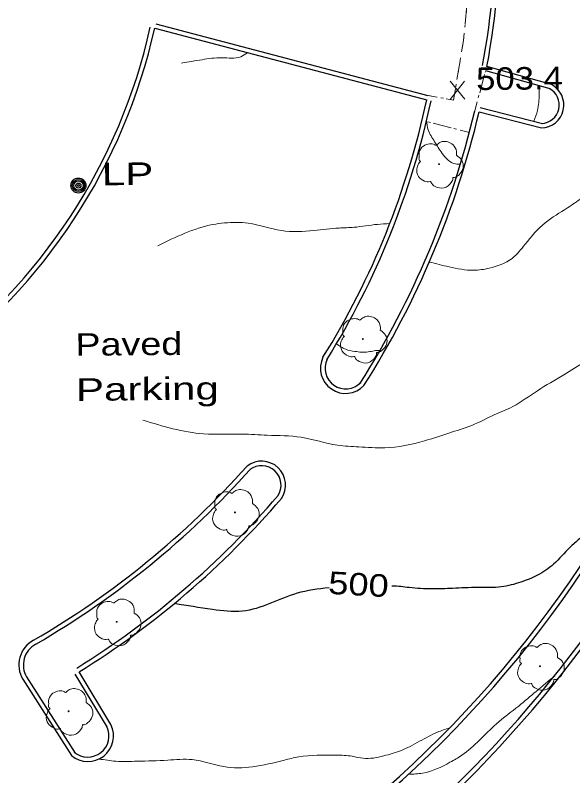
# Model space of a CAD drawing. Extents: x 2362213 to 2366494, y 6968794 to 6978110.
# Drawn here: x 2364040.8 to 2364159.6, y 6973104.1 to 6973266.2 of the extents above; entities that cross this region are included whole.
import ezdxf
from ezdxf.enums import TextEntityAlignment as Align

# ---------------------------------------------------------------- set-up
doc = ezdxf.new("R2010")
doc.units = 0
doc.header["$LTSCALE"] = 1.9
doc.linetypes.add('DOTTED', pattern=[1.5, 0.3, -1.2])
for name, color, linetype, lineweight in [('13', 7, 'Continuous', 13), ('2', 7, 'Continuous', 25), ('20', 7, 'Continuous', 25), ('29', 7, 'Continuous', 13), ('31', 7, 'Continuous', 25), ('35', 7, 'Continuous', 13)]:
    doc.layers.add(name, color=color, linetype=linetype, lineweight=lineweight)

msp = doc.modelspace()

# ---------------------------------------------------------------- linework, layer by layer
at = {"layer": '13'}
for p, q in [((2364136.692, 6973264.341), (2364137.074, 6973268.325)), ((2364134.955, 6973252.475), (2364135.617, 6973256.421)), ((2364139.801, 6973249.67), (2364140.854, 6973253.531)), ((2364128.747, 6973249.094), (2364130.71, 6973248.733)), ((2364138.757, 6973245.81), (2364139.279, 6973247.745)), ((2364133.733, 6973242.182), (2364129.863, 6973243.195)), ((2364137.602, 6973241.178), (2364135.668, 6973241.68))]:
    msp.add_line(p, q, dxfattribs=at)
at = {"layer": '13', "linetype": 'DOTTED'}
for p, q in [((2364138.757, 6973245.81), (2364141.076, 6973254.353)), ((2364137.602, 6973241.178), (2364128.449, 6973243.561))]:
    msp.add_line(p, q, dxfattribs=at)
msp.add_lwpolyline([(2364128.747, 6973249.094), (2364134.216, 6973248.096), (2364136.355, 6973260.807), (2364137.829, 6973276.053), (2364138.428, 6973302.43), (2364138.428, 6973319.271), (2364138.466, 6973335.201)], dxfattribs=at)
at = {"layer": '13'}
for points in [[(2364135.948, 6973258.393), (2364136.355, 6973260.807), (2364136.501, 6973262.349)], [(2364132.674, 6973248.372), (2364134.216, 6973248.096), (2364134.623, 6973250.5)]]:
    msp.add_lwpolyline(points, dxfattribs=at)
at = {"layer": '2'}
for p, q in [((2364070.798, 6973264.313), (2364128.747, 6973249.094)), ((2364070.557, 6973263.381), (2364128.505, 6973248.162)), ((2364155.066, 6973251.395), (2364141.337, 6973255.276)), ((2364154.805, 6973250.473), (2364141.076, 6973254.353)), ((2364139.931, 6973246.521), (2364153.205, 6973243.087)), ((2364139.689, 6973245.588), (2364152.964, 6973242.155)), ((2364043.252, 6973125.225), (2364053.616, 6973108.973)), ((2364060.405, 6973114.547), (2364053.647, 6973125.774)), ((2364061.23, 6973115.045), (2364054.472, 6973126.272)), ((2364042.447, 6973124.707), (2364052.811, 6973108.455))]:
    msp.add_line(p, q, dxfattribs=at)
for centre, radius, start, end in [((2363987.106, 6973284.72), 156.058, 349.19153, 1.28189), ((2363987.106, 6973284.72), 157.018, 349.19153, 1.28189), ((2363950.23, 6973290.281), 122.337, 306.23211, 347.39836), ((2363950.23, 6973290.281), 123.297, 306.23211, 347.39836), ((2364152.844, 6973247.041), 4.888, 271.3971, 62.96994), ((2364152.844, 6973247.041), 3.928, 271.3971, 62.96994), ((2363961.437, 6973283.548), 170.775, 328.09803, 348.04116), ((2363961.437, 6973283.548), 171.735, 328.09803, 348.04116), ((2363953.52, 6973289.607), 190.343, 327.6569, 346.69717), ((2363953.52, 6973289.607), 191.303, 327.6569, 346.69717), ((2363959.853, 6973283.051), 242.037, 311.35202, 341.24405), ((2363959.853, 6973283.051), 242.997, 311.35202, 341.24405), ((2364111.255, 6973190.967), 5.371, 154.26577, 316.3907), ((2364111.255, 6973190.967), 4.411, 154.26577, 316.3907), ((2363951.597, 6973288.5), 261.294, 312.5821, 337.16296), ((2363951.597, 6973288.5), 262.254, 312.5821, 337.16296), ((2364093.35, 6973166.08), 5.096, 325.76437, 127.50326), ((2363951.405, 6973293.945), 186.034, 300.11952, 318.27305), ((2363951.405, 6973293.945), 186.994, 300.11952, 318.27305), ((2364093.35, 6973166.08), 4.136, 325.76437, 127.50326), ((2363955.921, 6973284.827), 185.727, 301.86347, 319.35077), ((2363955.921, 6973284.827), 186.687, 301.86347, 319.35077), ((2363950.467, 6973290.422), 304.721, 304.6704, 334.72906), ((2363950.467, 6973290.422), 305.681, 304.6704, 334.72906), ((2364047.614, 6973127.754), 5.998, 118.43309, 210.53299), ((2364047.614, 6973127.754), 5.038, 118.43309, 210.53299), ((2364056.323, 6973112.641), 5.464, 230.01595, 26.10197), ((2364056.323, 6973112.641), 4.504, 230.01595, 26.10197)]:
    msp.add_arc(centre, radius, start, end, dxfattribs=at)
at = {"layer": '20'}
for radius in [1.6, 1.3, 1, 0.539, 0.192]:
    msp.add_circle((2364054.306, 6973229.885), radius, dxfattribs=at)
at = {"layer": '29'}
for centre in [(2364131.136, 6973234.437), (2364114.91, 6973197.18), (2364087.66, 6973160.269), (2364062.481, 6973136.938), (2364152.646, 6973127.486), (2364052.232, 6973117.88)]:
    msp.add_circle(centre, 0.1, dxfattribs=at)
for points in [[(2364127.171, 6973235.009), (2364127.191, 6973235.019), (2364127.11, 6973235.088), (2364126.874, 6973235.716), (2364126.912, 6973236.996), (2364127.799, 6973238.295), (2364129.105, 6973238.777), (2364130.227, 6973238.588), (2364130.458, 6973238.46), (2364130.528, 6973238.461), (2364130.578, 6973238.501), (2364130.925, 6973238.795), (2364131.791, 6973239.243), (2364133.001, 6973239.174), (2364134.117, 6973238.585), (2364134.851, 6973237.162), (2364134.859, 6973236.302)], [(2364134.849, 6973236.322), (2364135.989, 6973235.263), (2364136.274, 6973233.675), (2364135.566, 6973232.35), (2364134.912, 6973231.803), (2364134.244, 6973231.587), (2364134.094, 6973231.575), (2364134.075, 6973231.465), (2364133.753, 6973230.562), (2364132.214, 6973229.398), (2364130.322, 6973229.679), (2364129.423, 6973230.621), (2364129.351, 6973230.75), (2364129.232, 6973230.729), (2364128.02, 6973230.848), (2364126.751, 6973231.846), (2364126.405, 6973233.481), (2364126.775, 6973234.505), (2364127.101, 6973234.948), (2364127.171, 6973234.999)], [(2364110.945, 6973197.753), (2364110.965, 6973197.763), (2364110.884, 6973197.832), (2364110.648, 6973198.46), (2364110.686, 6973199.74), (2364111.573, 6973201.039), (2364112.879, 6973201.521), (2364114.001, 6973201.332), (2364114.232, 6973201.204), (2364114.302, 6973201.205), (2364114.352, 6973201.245), (2364114.699, 6973201.538), (2364115.564, 6973201.987), (2364116.774, 6973201.918), (2364117.89, 6973201.329), (2364118.624, 6973199.906), (2364118.632, 6973199.046)], [(2364118.622, 6973199.066), (2364119.762, 6973198.007), (2364120.047, 6973196.419), (2364119.339, 6973195.092), (2364118.685, 6973194.546), (2364118.017, 6973194.33), (2364117.867, 6973194.318), (2364117.848, 6973194.208), (2364117.526, 6973193.305), (2364115.987, 6973192.14), (2364114.096, 6973192.422), (2364113.197, 6973193.364), (2364113.125, 6973193.493), (2364113.006, 6973193.472), (2364111.794, 6973193.59), (2364110.525, 6973194.588), (2364110.179, 6973196.225), (2364110.549, 6973197.249), (2364110.875, 6973197.692), (2364110.945, 6973197.743)], [(2364083.695, 6973160.841), (2364083.715, 6973160.852), (2364083.634, 6973160.921), (2364083.398, 6973161.549), (2364083.436, 6973162.829), (2364084.324, 6973164.128), (2364085.629, 6973164.61), (2364086.751, 6973164.421), (2364086.982, 6973164.293), (2364087.052, 6973164.293), (2364087.102, 6973164.334), (2364087.449, 6973164.627), (2364088.315, 6973165.076), (2364089.526, 6973165.007), (2364090.641, 6973164.418), (2364091.375, 6973162.995), (2364091.383, 6973162.135)], [(2364091.373, 6973162.155), (2364092.512, 6973161.095), (2364092.797, 6973159.508), (2364092.091, 6973158.181), (2364091.436, 6973157.635), (2364090.768, 6973157.419), (2364090.618, 6973157.407), (2364090.599, 6973157.297), (2364090.278, 6973156.394), (2364088.739, 6973155.229), (2364086.846, 6973155.511), (2364085.947, 6973156.453), (2364085.876, 6973156.582), (2364085.756, 6973156.561), (2364084.545, 6973156.679), (2364083.275, 6973157.677), (2364082.929, 6973159.314), (2364083.3, 6973160.338), (2364083.626, 6973160.781), (2364083.695, 6973160.831)], [(2364058.516, 6973137.511), (2364058.536, 6973137.521), (2364058.455, 6973137.59), (2364058.219, 6973138.218), (2364058.257, 6973139.498), (2364059.145, 6973140.796), (2364060.45, 6973141.279), (2364061.572, 6973141.09), (2364061.803, 6973140.962), (2364061.873, 6973140.963), (2364061.923, 6973141.003), (2364062.27, 6973141.296), (2364063.136, 6973141.745), (2364064.347, 6973141.676), (2364065.462, 6973141.087), (2364066.196, 6973139.664), (2364066.204, 6973138.804)], [(2364066.194, 6973138.824), (2364067.334, 6973137.765), (2364067.619, 6973136.177), (2364066.912, 6973134.85), (2364066.257, 6973134.304), (2364065.589, 6973134.088), (2364065.439, 6973134.076), (2364065.42, 6973133.966), (2364065.099, 6973133.063), (2364063.56, 6973131.898), (2364061.667, 6973132.18), (2364060.768, 6973133.122), (2364060.697, 6973133.251), (2364060.577, 6973133.23), (2364059.366, 6973133.348), (2364058.096, 6973134.346), (2364057.75, 6973135.983), (2364058.121, 6973137.007), (2364058.447, 6973137.45), (2364058.516, 6973137.501)], [(2364148.68, 6973128.059), (2364148.7, 6973128.069), (2364148.619, 6973128.138), (2364148.383, 6973128.766), (2364148.421, 6973130.046), (2364149.309, 6973131.345), (2364150.614, 6973131.827), (2364151.736, 6973131.638), (2364151.967, 6973131.51), (2364152.037, 6973131.511), (2364152.087, 6973131.551), (2364152.434, 6973131.845), (2364153.3, 6973132.293), (2364154.511, 6973132.224), (2364155.626, 6973131.635), (2364156.36, 6973130.212), (2364156.368, 6973129.352)], [(2364156.358, 6973129.372), (2364157.498, 6973128.313), (2364157.783, 6973126.725), (2364157.076, 6973125.399), (2364156.421, 6973124.852), (2364155.753, 6973124.636), (2364155.603, 6973124.624), (2364155.584, 6973124.514), (2364155.263, 6973123.611), (2364153.724, 6973122.446), (2364151.831, 6973122.728), (2364150.932, 6973123.67), (2364150.861, 6973123.799), (2364150.741, 6973123.778), (2364149.53, 6973123.897), (2364148.26, 6973124.895), (2364147.915, 6973126.531), (2364148.285, 6973127.555), (2364148.611, 6973127.998), (2364148.68, 6973128.049)], [(2364048.266, 6973118.451), (2364048.286, 6973118.461), (2364048.205, 6973118.531), (2364047.969, 6973119.159), (2364048.007, 6973120.44), (2364048.895, 6973121.738), (2364050.2, 6973122.221), (2364051.322, 6973122.031), (2364051.553, 6973121.904), (2364051.623, 6973121.904), (2364051.673, 6973121.945), (2364052.02, 6973122.238), (2364052.886, 6973122.686), (2364054.097, 6973122.618), (2364055.213, 6973122.028), (2364055.947, 6973120.605), (2364055.955, 6973119.745)], [(2364055.945, 6973119.765), (2364057.085, 6973118.705), (2364057.37, 6973117.118), (2364056.663, 6973115.792), (2364056.008, 6973115.246), (2364055.34, 6973115.029), (2364055.19, 6973115.018), (2364055.171, 6973114.908), (2364054.85, 6973114.005), (2364053.31, 6973112.84), (2364051.417, 6973113.122), (2364050.518, 6973114.063), (2364050.447, 6973114.193), (2364050.327, 6973114.172), (2364049.116, 6973114.29), (2364047.846, 6973115.288), (2364047.501, 6973116.924), (2364047.871, 6973117.947), (2364048.197, 6973118.39), (2364048.266, 6973118.441)]]:
    msp.add_spline(points, degree=3, dxfattribs=at)
at = {"layer": '31', "lineweight": 13}
for p, q in [((2364136.625, 6973248.259), (2364133.508, 6973252.111)), ((2364133.545, 6973248.23), (2364136.588, 6973252.14))]:
    msp.add_line(p, q, dxfattribs=at)
at = {"layer": '31'}
for points in [[(2364169.32, 6973161.787), (2364166.426, 6973160.029), (2364164.703, 6973158.143), (2364162.83, 6973156.355), (2364161.038, 6973154.608), (2364158.995, 6973152.788), (2364155.539, 6973149.245), (2364152.111, 6973146.862), (2364148.565, 6973145.408), (2364144.404, 6973144.379), (2364139.355, 6973144.241), (2364134.037, 6973144.07), (2364129.618, 6973143.938), (2364124.785, 6973144.222), (2364121.192, 6973144.548), (2364121.112, 6973144.547)], [(2364107.705, 6973144.199), (2364100.885, 6973143.024), (2364089.251, 6973139.193), (2364082.847, 6973139.572), (2364074.734, 6973140.824)]]:
    msp.add_spline(points, degree=3, dxfattribs=at)
at = {"layer": '35'}
for points in [[(2364202.023, 6973261.353), (2364199.522, 6973263.539), (2364197, 6973265.855), (2364194.965, 6973269.566), (2364191.854, 6973275.878), (2364188.782, 6973284.478), (2364186.871, 6973288.68), (2364182.662, 6973293.98), (2364177.082, 6973301.248), (2364172.506, 6973305.044), (2364166.25, 6973308.764), (2364162.545, 6973311.309), (2364157.803, 6973313.684), (2364150.177, 6973315.301), (2364144.099, 6973317.144)], [(2364144.013, 6973278.902), (2364145.404, 6973277.845), (2364148.267, 6973275.392), (2364153.225, 6973272.499), (2364159.715, 6973269.34), (2364165.704, 6973263.187), (2364167.292, 6973260.272), (2364168.921, 6973256.138), (2364170.817, 6973252.436), (2364173.534, 6973246.431), (2364173.829, 6973243.853), (2364173.03, 6973238.426), (2364172.211, 6973236.188), (2364170.31, 6973234.269), (2364168.237, 6973232.481), (2364164.385, 6973229.323), (2364161.515, 6973227.215), (2364158.506, 6973225.117), (2364153.756, 6973221.951), (2364149.47, 6973217.37), (2364146.708, 6973214.354), (2364141.817, 6973212.277), (2364138.511, 6973211.836), (2364133.285, 6973212.566), (2364129.075, 6973213.596)], [(2364090.368, 6973258.179), (2364088.896, 6973257.335), (2364084.858, 6973257.107), (2364080.652, 6973256.697), (2364076.308, 6973255.975)], [(2364152.448, 6973251.14), (2364152.466, 6973249.25), (2364152.108, 6973245.877), (2364151.31, 6973243.579)], [(2364135.696, 6973234.45), (2364134.646, 6973234.49), (2364131.814, 6973236.733), (2364130.201, 6973239.228), (2364128.827, 6973241.725), (2364128.498, 6973243.742)], [(2364262.815, 6973224.68), (2364262.023, 6973222.812), (2364262.073, 6973219.643), (2364262.934, 6973215.331), (2364264.334, 6973209.085), (2364265.142, 6973201.951), (2364265.986, 6973195.249), (2364266.198, 6973184.53), (2364264.95, 6973172.728), (2364264.497, 6973161.523), (2364263.482, 6973145.163), (2364262.874, 6973131.386), (2364260.844, 6973116.656), (2364258.91, 6973098.137), (2364256.744, 6973089.356), (2364253.33, 6973072.912), (2364252.032, 6973064.31), (2364250.74, 6973052.957), (2364250.107, 6973043.801), (2364248.644, 6973027.305), (2364248.006, 6973018.67), (2364247.667, 6973006.005), (2364247.276, 6972990.311), (2364246.892, 6972975.037), (2364244.566, 6972957.763), (2364243.196, 6972943.01), (2364242.237, 6972923), (2364240.123, 6972906.629), (2364239.663, 6972889.753), (2364241.384, 6972877.1), (2364243.013, 6972866.674), (2364242.97, 6972862.814), (2364241.025, 6972862.246), (2364237.92, 6972863.825), (2364233.244, 6972870.821), (2364226.995, 6972880.103), (2364221.904, 6972887.484), (2364214.813, 6972897.007), (2364205.927, 6972910.203), (2364199.852, 6972919.106), (2364193.915, 6972928.22), (2364186.942, 6972936.943), (2364180.381, 6972945.392), (2364173.375, 6972958.535), (2364164.543, 6972969.193), (2364156.321, 6972980.974), (2364149.254, 6972993.208), (2364145.449, 6973001.082), (2364142.232, 6973009.032), (2364136.568, 6973019.008), (2364133.983, 6973025.843), (2364133.241, 6973033.327), (2364133.201, 6973039.657), (2364134.428, 6973044.189), (2364135.927, 6973047.424)], [(2364262.777, 6973224.52), (2364263.032, 6973222.882), (2364264.252, 6973216.663), (2364265.88, 6973211.559), (2364267.904, 6973204.857), (2364269.894, 6973198.536), (2364270.413, 6973189.221), (2364270.096, 6973178.427), (2364268.956, 6973171.116), (2364267.709, 6973160.254), (2364266.811, 6973147.444), (2364266.185, 6973136.518), (2364265.907, 6973125.805), (2364265.44, 6973116.02), (2364265.233, 6973105.198), (2364263.967, 6973091.135), (2364262.818, 6973080.483), (2364260.381, 6973069.68), (2364259.774, 6973060.984), (2364259.565, 6973049.26), (2364259.63, 6973034.051), (2364258.85, 6973024.623), (2364258.09, 6973014.145), (2364257.807, 6973003.981), (2364256.191, 6972989.956), (2364255.06, 6972976.375), (2364253.678, 6972962.97), (2364253.07, 6972948.985), (2364251.99, 6972938.473), (2364250.45, 6972918.487), (2364248.831, 6972904.772), (2364247.179, 6972890.215), (2364247.509, 6972876.618), (2364249.22, 6972864.903), (2364249.25, 6972859.724), (2364249.321, 6972854.395), (2364248.482, 6972849.035), (2364247.247, 6972846.344), (2364244.819, 6972846.16), (2364242.091, 6972846.944), (2364238.114, 6972849.807), (2364231.819, 6972854.598), (2364226.486, 6972861.077), (2364222.682, 6972868.811), (2364217.603, 6972879.144), (2364210.07, 6972888.001), (2364203.717, 6972896.521), (2364199.547, 6972901.813), (2364193.941, 6972908.709), (2364186.08, 6972919.234), (2364178.14, 6972930.73), (2364170.663, 6972940.879), (2364165.117, 6972948.917), (2364152.809, 6972965.431), (2364137.582, 6972988.127)], [(2364262.823, 6973224.96), (2364261.204, 6973224.825), (2364260.381, 6973224.047), (2364259.621, 6973221.959), (2364260.067, 6973218.173), (2364261.943, 6973212.341), (2364263.11, 6973205.242), (2364263.466, 6973198.325), (2364263.68, 6973186.397), (2364262.85, 6973174.798), (2364261.352, 6973164.074), (2364259.894, 6973151.229), (2364257.914, 6973134.419), (2364255.339, 6973124.484), (2364252.234, 6973114.474), (2364248.941, 6973102.172), (2364246.934, 6973094.513), (2364244.154, 6973081.866), (2364240.541, 6973070.641), (2364238.95, 6973058.135), (2364238.784, 6973046.173), (2364238.632, 6973025.36), (2364237.166, 6973004.935), (2364235.617, 6972991.18), (2364233.598, 6972974.33), (2364233.387, 6972953.557), (2364233.218, 6972936.614), (2364232.118, 6972917.743), (2364232.243, 6972903.554), (2364231.833, 6972897.189), (2364228.301, 6972893.095), (2364224.78, 6972894.252), (2364220.7, 6972902.574), (2364214.326, 6972914.543), (2364206.174, 6972932.546), (2364197.173, 6972947.312), (2364185.724, 6972964.044), (2364173.127, 6972980.384), (2364164.633, 6972993.305), (2364158.299, 6973004.324), (2364154.497, 6973016.029), (2364151.652, 6973025.991), (2364150.327, 6973038.09), (2364151.579, 6973044.222), (2364156.939, 6973053.654), (2364165.64, 6973064.037), (2364171.788, 6973071.695), (2364178.335, 6973081.449), (2364187.017, 6973094.861), (2364187.553, 6973097.467)], [(2364120.645, 6973221.766), (2364118.027, 6973221.621), (2364113.023, 6973220.993), (2364109.855, 6973220.833), (2364104.5, 6973220.312), (2364097.578, 6973220.306), (2364090.474, 6973221.859), (2364088.003, 6973222.025), (2364082.927, 6973221.577), (2364076.984, 6973219.73), (2364071.198, 6973217.045)], [(2364190.964, 6973210.815), (2364190.261, 6973210.039), (2364187.934, 6973208.737), (2364184.846, 6973207.328), (2364181.454, 6973205.494), (2364176.944, 6973203.411), (2364173.542, 6973201.449), (2364169.774, 6973198.153), (2364165.868, 6973194.545), (2364162.327, 6973192.362), (2364157.715, 6973189.548), (2364152.107, 6973186.175), (2364146.869, 6973182.804), (2364142.885, 6973181.006), (2364138.097, 6973178.78), (2364133.202, 6973177.154), (2364128.058, 6973175.484), (2364119.58, 6973174.034), (2364114.049, 6973174.211), (2364109.525, 6973174.568), (2364101.759, 6973176.254), (2364094.553, 6973176.695), (2364089.192, 6973176.944), (2364080.981, 6973176.996), (2364068.022, 6973179.933)], [(2364118.533, 6973194.735), (2364117.323, 6973194.683), (2364116.045, 6973194.441), (2364113.185, 6973194.554), (2364111.271, 6973194.996), (2364109.28, 6973196.177)], [(2364155.775, 6973125.456), (2364151.817, 6973122.128), (2364148.106, 6973119.003), (2364143.372, 6973115.218), (2364135.995, 6973108.527), (2364133.47, 6973107.013), (2364127.641, 6973104.717), (2364124.624, 6973104.449)], [(2364133.39, 6973114.332), (2364130.789, 6973113.428), (2364127.007, 6973111.492), (2364122.916, 6973109.483), (2364119.365, 6973108.389), (2364114.951, 6973107.867), (2364112.657, 6973108.305), (2364109.174, 6973108.532), (2364101.247, 6973108.166), (2364098.193, 6973107.487), (2364091.417, 6973106.052), (2364085.256, 6973106.114), (2364078.532, 6973107.6), (2364073.352, 6973107.47), (2364066.845, 6973107.248), (2364062.254, 6973107.255), (2364058.71, 6973107.721)]]:
    msp.add_spline(points, degree=3, dxfattribs=at)

# ---------------------------------------------------------------- texts
at = {"layer": '2'}
for s, width, p in [('Paved', 1.25, (2364053.701, 6973193.607)), ('Parking', 1.4, (2364053.792, 6973184.008))]:
    msp.add_text(s, height=4.8, rotation=0.546, dxfattribs=dict(at, width=width)).set_placement(p)
at = {"layer": '20', "width": 1.4}
msp.add_text('  LP', height=4.8, rotation=0.546, dxfattribs=at).set_placement((2364054.305, 6973229.886))
at = {"layer": '31', "width": 1.15}
msp.add_text('503.4', height=4.8, rotation=0.546, dxfattribs=at).set_placement((2364139.065, 6973250.223))
at = {"layer": '31', "width": 1.2}
msp.add_text(' 500 ', height=4.8, rotation=356.69, dxfattribs=at).set_placement((2364113.857, 6973142.548), align=Align.CENTER)

doc.saveas('drawing.dxf')
